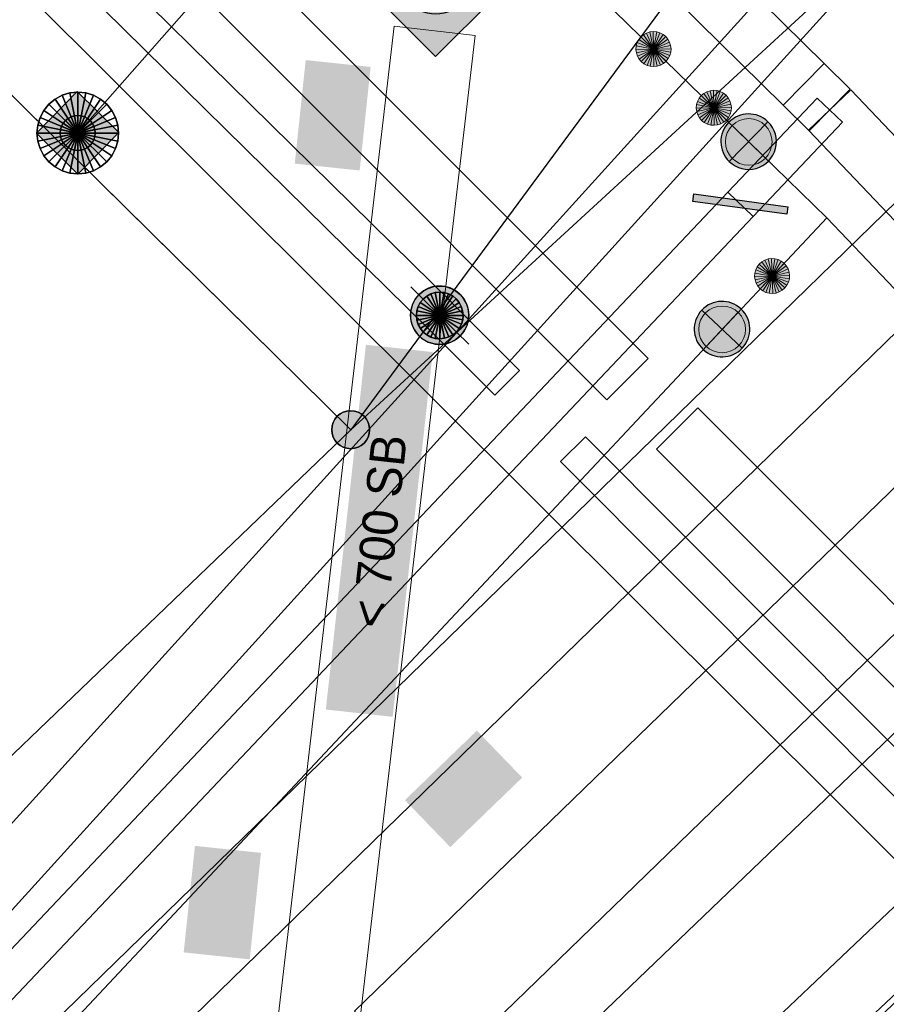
# Model space of a CAD drawing. Header units: metres. Extents: x 2695560 to 2696939, y 1260491 to 1262050.
# Tile 512 of 656: x 2695887 to 2695894, y 1261185 to 1261194. Entities that reach past the tile are written whole.
import ezdxf

# ---------------------------------------------------------------- set-up
doc = ezdxf.new("R2010")
doc.units = ezdxf.units.M
doc.linetypes.add('AUSGEZOGEN', pattern=[0])
for name, color, linetype in [('XR$1$AV_Grenzpunkte', 7, 'AUSGEZOGEN'), ('XR$1$AV_Linien (BB)', 7, 'AUSGEZOGEN'), ('XR$1$AW_LK_Schachtdeckel', 24, 'AUSGEZOGEN'), ('XR$1$GA_LK_Rohrleitungsteil', 32, 'AUSGEZOGEN'), ('XR$1$GA_LK_Siphon', 32, 'AUSGEZOGEN'), ('XR$1$Liegenschaftsgrenzen', 7, 'AUSGEZOGEN'), ('XR$1$PFAV', 255, 'AUSGEZOGEN'), ('XR$1$PFAW', 255, 'AUSGEZOGEN'), ('XR$1$PFGA', 255, 'AUSGEZOGEN'), ('XR$1$PFWA', 255, 'AUSGEZOGEN'), ('XR$1$WA_LK_Absperrarmatur', 171, 'AUSGEZOGEN')]:
    doc.layers.add(name, color=color, linetype=linetype)
for name, color, linetype, lineweight in [('XR$2$ABW-Linie-M-ungenau-tot', 6, 'AUSGEZOGEN', 18), ('XR$2$ABW-Linie-R-genau', 4, 'AUSGEZOGEN', 18), ('XR$2$ABW-LinieFlaeche-R-genau', 4, 'AUSGEZOGEN', 18), ('XR$2$ABW-Punkt', 6, 'AUSGEZOGEN', 18), ('XR$2$ELE-Flaeche-oberirdisch', 1, 'AUSGEZOGEN', 18), ('XR$2$ELE-LinieFlaeche-genau', 1, 'AUSGEZOGEN', 18), ('XR$2$GAS-LinieFlaeche-genau', 12, 'AUSGEZOGEN', 18), ('XR$2$GAS-Punkt', 12, 'AUSGEZOGEN', 18), ('XR$2$KOM-Linie-U-genau', 91, 'AUSGEZOGEN', 18), ('XR$2$WAS-Linie-genau', 5, 'AUSGEZOGEN', 18), ('XR$2$WAS-LinieFlaeche-genau', 5, 'AUSGEZOGEN', 18), ('XR$2$WAS-Punkt', 5, 'AUSGEZOGEN', 18), ('XR$2$WEI-Text', 59, 'AUSGEZOGEN', 18)]:
    doc.layers.add(name, color=color, linetype=linetype, lineweight=lineweight)
doc.styles.add('TXT', font='txt')

# ---------------------------------------------------------------- blocks, each defined once
blk = doc.blocks.new('BAV15')
at = {"layer": 'XR$1$PFAV', "transparency": 33554687}
blk.add_hatch(color=7, dxfattribs=at).paths.add_polyline_path([(0.5, 0), (0.49, 0.101), (0.459, 0.197), (0.41, 0.286), (0.344, 0.362), (0.264, 0.424), (0.174, 0.469), (0.076, 0.494), (-0.025, 0.499), (-0.125, 0.484), (-0.22, 0.449), (-0.306, 0.395), (-0.379, 0.326), (-0.437, 0.243), (-0.477, 0.15), (-0.497, 0.051), (-0.497, -0.051), (-0.477, -0.15), (-0.437, -0.243), (-0.379, -0.326), (-0.306, -0.395), (-0.22, -0.449), (-0.125, -0.484), (-0.025, -0.499), (0.076, -0.494), (0.174, -0.469), (0.264, -0.424), (0.344, -0.362), (0.41, -0.286), (0.459, -0.197), (0.49, -0.101)])
at = {"color": 7, "transparency": 33554687}
for start, end in [(90, 270), (270, 90)]:
    blk.add_arc((0, 0), 0.5, start, end, dxfattribs=at)
at = {"layer": 'XR$1$PFAV', "transparency": 33554687}
blk.add_circle((0, 0), 0.5, dxfattribs=at)
blk = doc.blocks.new('BAW2087')
at = {"lineweight": 25, "true_color": 0x000000, "transparency": 33554687}
h = blk.add_hatch(color=18, dxfattribs=at)
h.paths.add_polyline_path([(-0.5, 0.5), (-0.5, -0.5), (0.5, -0.5), (0.5, 0.5)])
h.paths.add_polyline_path([(0.3367, -0.0692), (0.3159, -0.1356), (0.2821, -0.1964), (0.2368, -0.2491), (0.1818, -0.2917), (0.1194, -0.3224), (0.0521, -0.3398), (-0.0174, -0.3433), (-0.0862, -0.3328), (-0.1514, -0.3086), (-0.2104, -0.2718), (-0.2608, -0.2239), (-0.3006, -0.1668), (-0.328, -0.1029), (-0.342, -0.0348), (-0.342, 0.0348), (-0.328, 0.1029), (-0.3006, 0.1668), (-0.2608, 0.2239), (-0.2104, 0.2718), (-0.1514, 0.3086), (-0.0862, 0.3328), (-0.0174, 0.3433), (0.0521, 0.3398), (0.1194, 0.3224), (0.1818, 0.2917), (0.2368, 0.2491), (0.2821, 0.1964), (0.3159, 0.1356), (0.3367, 0.0692), (0.3438, 0)], flags=16)
at = {"layer": 'XR$1$PFAW', "lineweight": 25, "transparency": 33554687}
blk.add_hatch(color=7, dxfattribs=at).paths.add_polyline_path([(0.3438, 0), (0.3367, 0.0692), (0.3159, 0.1356), (0.2821, 0.1964), (0.2368, 0.2491), (0.1818, 0.2917), (0.1194, 0.3224), (0.0521, 0.3398), (-0.0174, 0.3433), (-0.0862, 0.3328), (-0.1514, 0.3086), (-0.2104, 0.2718), (-0.2608, 0.2239), (-0.3006, 0.1668), (-0.328, 0.1029), (-0.342, 0.0348), (-0.342, -0.0348), (-0.328, -0.1029), (-0.3006, -0.1668), (-0.2608, -0.2239), (-0.2104, -0.2718), (-0.1514, -0.3086), (-0.0862, -0.3328), (-0.0174, -0.3433), (0.0521, -0.3398), (0.1194, -0.3224), (0.1818, -0.2917), (0.2368, -0.2491), (0.2821, -0.1964), (0.3159, -0.1356), (0.3367, -0.0692)])
at = {"lineweight": 25, "transparency": 33554687}
for p, q in [((-0.5, 0.5, 0.993), (0.5, 0.5, 0.993)), ((-0.5, -0.5, 0.993), (-0.5, 0.5, 0.993)), ((0.5, 0.5, 0.993), (0.5, -0.5, 0.993)), ((0.5, -0.5, 0.993), (-0.5, -0.5, 0.993))]:
    blk.add_line(p, q, dxfattribs=at)
blk.add_circle((0, 0), 0.3438, dxfattribs=at)
at = {"layer": 'XR$1$PFAW', "lineweight": 25, "transparency": 33554687}
blk.add_line((-0.5, 0.5), (0.5, 0.5), dxfattribs=at)
at = {"layer": 'XR$1$PFAW', "color": 31, "lineweight": 25, "transparency": 33554687}
for p, q in [((-0.5, -0.5), (-0.5, 0.5)), ((0.5, 0.5), (0.5, -0.5)), ((0.5, -0.5), (-0.5, -0.5))]:
    blk.add_line(p, q, dxfattribs=at)
at = {"layer": 'XR$1$PFAW', "lineweight": 25, "transparency": 33554687}
blk.add_circle((0, 0), 0.3438, dxfattribs=at)
blk = doc.blocks.new('BAW2089')
at = {"layer": 'XR$1$PFAW', "transparency": 33554687}
blk.add_hatch(color=7, dxfattribs=at).paths.add_polyline_path([(-0.5, 0.5), (-0.5, -0.5), (0.5, -0.5), (0.5, 0.5)])
at = {"transparency": 33554687}
blk.add_lwpolyline([(-0.5, 0.5), (0.5, 0.5), (0.5, -0.5), (-0.5, -0.5), (-0.5, 0.5)], close=True, dxfattribs=at)
at = {"layer": 'XR$1$PFAW', "transparency": 33554687}
blk.add_lwpolyline([(-0.5, 0.5), (0.5, 0.5), (0.5, -0.5), (-0.5, -0.5), (-0.5, 0.5)], close=True, dxfattribs=at)
blk = doc.blocks.new('BWA965')
at = {"layer": 'XR$1$PFWA', "transparency": 33554687}
blk.add_hatch(color=7, dxfattribs=at).paths.add_polyline_path([(0, 0.5), (-0.051, 0.497), (-0.101, 0.49), (-0.15, 0.477), (-0.197, 0.459), (-0.243, 0.437), (-0.286, 0.41), (-0.326, 0.379), (-0.362, 0.344), (-0.395, 0.306), (-0.424, 0.264), (-0.449, 0.22), (-0.469, 0.174), (-0.484, 0.125), (-0.494, 0.076), (-0.499, 0.025), (-0.499, -0.025), (-0.494, -0.076), (-0.484, -0.125), (-0.469, -0.174), (-0.449, -0.22), (-0.424, -0.264), (-0.395, -0.306), (-0.362, -0.344), (-0.326, -0.379), (-0.286, -0.41), (-0.243, -0.437), (-0.197, -0.459), (-0.15, -0.477), (-0.101, -0.49), (-0.051, -0.497), (0, -0.5), (0.051, -0.497), (0.101, -0.49), (0.15, -0.477), (0.197, -0.459), (0.243, -0.437), (0.286, -0.41), (0.326, -0.379), (0.362, -0.344), (0.395, -0.306), (0.424, -0.264), (0.449, -0.22), (0.469, -0.174), (0.484, -0.125), (0.494, -0.076), (0.499, -0.025), (0.499, 0.025), (0.494, 0.076), (0.484, 0.125), (0.469, 0.174), (0.449, 0.22), (0.424, 0.264), (0.395, 0.306), (0.362, 0.344), (0.326, 0.379), (0.286, 0.41), (0.243, 0.437), (0.197, 0.459), (0.15, 0.477), (0.101, 0.49), (0.051, 0.497)])
at = {"transparency": 33554687}
blk.add_line((0, 0.5), (0, -0.5), dxfattribs=at)
for start, end in [(90, 270), (270, 90)]:
    blk.add_arc((0, 0), 0.5, start, end, dxfattribs=at)
blk = doc.blocks.new('BGA2013')
at = {"transparency": 33554687}
blk.add_hatch(color=36, dxfattribs=at).paths.add_polyline_path([(-0.291, -0.409), (0.352, 0.357), (0.291, 0.409), (-0.352, -0.357)])
at = {"color": 32, "transparency": 33554687}
blk.add_lwpolyline([(-0.291, -0.409), (-0.352, -0.357), (0.291, 0.409), (0.352, 0.357), (-0.291, -0.409)], close=True, dxfattribs=at)
blk = doc.blocks.new('BGA15')
at = {"layer": 'XR$1$PFGA', "transparency": 33554687}
blk.add_hatch(color=7, dxfattribs=at).paths.add_polyline_path([(0.5, 0), (0.49, 0.101), (0.459, 0.197), (0.41, 0.286), (0.344, 0.362), (0.264, 0.424), (0.174, 0.469), (0.076, 0.494), (-0.025, 0.499), (-0.125, 0.484), (-0.22, 0.449), (-0.306, 0.395), (-0.379, 0.326), (-0.437, 0.243), (-0.477, 0.15), (-0.497, 0.051), (-0.497, -0.051), (-0.477, -0.15), (-0.437, -0.243), (-0.379, -0.326), (-0.306, -0.395), (-0.22, -0.449), (-0.125, -0.484), (-0.025, -0.499), (0.076, -0.494), (0.174, -0.469), (0.264, -0.424), (0.344, -0.362), (0.41, -0.286), (0.459, -0.197), (0.49, -0.101)])
at = {"color": 32, "transparency": 33554687}
for start, end in [(91.1948, 268.8052), (268.8052, 91.1948)]:
    blk.add_arc((0, 0), 0.5, start, end, dxfattribs=at)
at = {"layer": 'XR$1$PFGA', "transparency": 33554687}
blk.add_circle((0, 0), 0.5, dxfattribs=at)
blk = doc.blocks.new('GAS-SIPHON')
at = {"layer": 'XR$2$GAS-Punkt', "linetype": 'AUSGEZOGEN', "lineweight": 25, "transparency": 33554687}
for p, q in [((0, 200, 2500), (0, 350, 2500)), ((0, -200, 2500), (0, -350, 2500))]:
    blk.add_line(p, q, dxfattribs=at)
for points in [[(-76.5, 184.8, 2500), (0, 0, 2500), (-111.1, 166.3, 2500)], [(-76.5, 184.8), (0, 0), (-111.1, 166.3)], [(-76.5, 184.8, 2500), (-76.5, 184.8), (-111.1, 166.3), (-111.1, 166.3, 2500)], [(-39, 196.2, 2500), (0, 0, 2500), (-76.5, 184.8, 2500)], [(-39, 196.2), (0, 0), (-76.5, 184.8)], [(-39, 196.2, 2500), (-39, 196.2), (-76.5, 184.8), (-76.5, 184.8, 2500)], [(0, 200, 2500), (0, 0, 2500), (-39, 196.2, 2500)], [(0, 200), (0, 0), (-39, 196.2)], [(0, 200, 2500), (0, 200), (-39, 196.2), (-39, 196.2, 2500)], [(39, 196.2, 2500), (0, 0, 2500), (0, 200, 2500)], [(39, 196.2), (0, 0), (0, 200)], [(39, 196.2, 2500), (39, 196.2), (0, 200), (0, 200, 2500)], [(76.5, 184.8, 2500), (0, 0, 2500), (39, 196.2, 2500)], [(76.5, 184.8), (0, 0), (39, 196.2)], [(111.1, 166.3, 2500), (0, 0, 2500), (76.5, 184.8, 2500)], [(111.1, 166.3), (0, 0), (76.5, 184.8)], [(76.5, 184.8, 2500), (76.5, 184.8), (39, 196.2), (39, 196.2, 2500)], [(111.1, 166.3, 2500), (111.1, 166.3), (76.5, 184.8), (76.5, 184.8, 2500)], [(-166.3, 111.1, 2500), (0, 0, 2500), (-184.8, 76.5, 2500)], [(-166.3, 111.1), (0, 0), (-184.8, 76.5)], [(-166.3, 111.1, 2500), (-166.3, 111.1), (-184.8, 76.5), (-184.8, 76.5, 2500)], [(-141.4, 141.4, 2500), (0, 0, 2500), (-166.3, 111.1, 2500)], [(-141.4, 141.4), (0, 0), (-166.3, 111.1)], [(-141.4, 141.4, 2500), (-141.4, 141.4), (-166.3, 111.1), (-166.3, 111.1, 2500)], [(-111.1, 166.3, 2500), (0, 0, 2500), (-141.4, 141.4, 2500)], [(-111.1, 166.3), (0, 0), (-141.4, 141.4)], [(-111.1, 166.3, 2500), (-111.1, 166.3), (-141.4, 141.4), (-141.4, 141.4, 2500)], [(141.4, 141.4, 2500), (0, 0, 2500), (111.1, 166.3, 2500)], [(141.4, 141.4), (0, 0), (111.1, 166.3)], [(166.3, 111.1, 2500), (0, 0, 2500), (141.4, 141.4, 2500)], [(166.3, 111.1), (0, 0), (141.4, 141.4)], [(184.8, 76.5, 2500), (0, 0, 2500), (166.3, 111.1, 2500)], [(184.8, 76.5), (0, 0), (166.3, 111.1)], [(141.4, 141.4, 2500), (141.4, 141.4), (111.1, 166.3), (111.1, 166.3, 2500)], [(166.3, 111.1, 2500), (166.3, 111.1), (141.4, 141.4), (141.4, 141.4, 2500)], [(184.8, 76.5, 2500), (184.8, 76.5), (166.3, 111.1), (166.3, 111.1, 2500)], [(-196.2, 39, 2500), (0, 0, 2500), (-200, 0, 2500)], [(-196.2, 39), (0, 0), (-200, 0)], [(-196.2, 39, 2500), (-196.2, 39), (-200, 0), (-200, 0, 2500)], [(-200, 0, 2500), (0, 0, 2500), (-196.2, -39, 2500)], [(-200, 0), (0, 0), (-196.2, -39)], [(-184.8, 76.5, 2500), (0, 0, 2500), (-196.2, 39, 2500)], [(-184.8, 76.5), (0, 0), (-196.2, 39)], [(-184.8, 76.5, 2500), (-184.8, 76.5), (-196.2, 39), (-196.2, 39, 2500)], [(-196.2, -39, 2500), (0, 0, 2500), (-184.8, -76.5, 2500)], [(-196.2, -39), (0, 0), (-184.8, -76.5)], [(-184.8, -76.5, 2500), (0, 0, 2500), (-166.3, -111.1, 2500)], [(-184.8, -76.5), (0, 0), (-166.3, -111.1)], [(-166.3, -111.1, 2500), (0, 0, 2500), (-141.4, -141.4, 2500)], [(-166.3, -111.1), (0, 0), (-141.4, -141.4)], [(-141.4, -141.4, 2500), (0, 0, 2500), (-111.1, -166.3, 2500)], [(-141.4, -141.4), (0, 0), (-111.1, -166.3)], [(-111.1, -166.3, 2500), (0, 0, 2500), (-76.5, -184.8, 2500)], [(-111.1, -166.3), (0, 0), (-76.5, -184.8)], [(-76.5, -184.8, 2500), (0, 0, 2500), (-39, -196.2, 2500)], [(-76.5, -184.8), (0, 0), (-39, -196.2)], [(-39, -196.2, 2500), (0, 0, 2500), (0, -200, 2500)], [(-39, -196.2), (0, 0), (0, -200)], [(196.2, 39, 2500), (0, 0, 2500), (184.8, 76.5, 2500)], [(196.2, 39), (0, 0), (184.8, 76.5)], [(200, 0, 2500), (0, 0, 2500), (196.2, 39, 2500)], [(200, 0), (0, 0), (196.2, 39)], [(0, -200, 2500), (0, 0, 2500), (39, -196.2, 2500)], [(39, -196.2, 2500), (0, 0, 2500), (76.5, -184.8, 2500)], [(76.5, -184.8, 2500), (0, 0, 2500), (111.1, -166.3, 2500)], [(111.1, -166.3, 2500), (0, 0, 2500), (141.4, -141.4, 2500)], [(141.4, -141.4, 2500), (0, 0, 2500), (166.3, -111.1, 2500)], [(166.3, -111.1, 2500), (0, 0, 2500), (184.8, -76.5, 2500)], [(184.8, -76.5, 2500), (0, 0, 2500), (196.2, -39, 2500)], [(196.2, -39, 2500), (0, 0, 2500), (200, 0, 2500)], [(0, -200), (0, 0), (39, -196.2)], [(39, -196.2), (0, 0), (76.5, -184.8)], [(76.5, -184.8), (0, 0), (111.1, -166.3)], [(111.1, -166.3), (0, 0), (141.4, -141.4)], [(141.4, -141.4), (0, 0), (166.3, -111.1)], [(166.3, -111.1), (0, 0), (184.8, -76.5)], [(184.8, -76.5), (0, 0), (196.2, -39)], [(196.2, -39), (0, 0), (200, 0)], [(196.2, 39, 2500), (196.2, 39), (184.8, 76.5), (184.8, 76.5, 2500)], [(200, 0, 2500), (200, 0), (196.2, 39), (196.2, 39, 2500)], [(-200, 0, 2500), (-200, 0), (-196.2, -39), (-196.2, -39, 2500)], [(-196.2, -39, 2500), (-196.2, -39), (-184.8, -76.5), (-184.8, -76.5, 2500)], [(-184.8, -76.5, 2500), (-184.8, -76.5), (-166.3, -111.1), (-166.3, -111.1, 2500)], [(166.3, -111.1, 2500), (166.3, -111.1), (184.8, -76.5), (184.8, -76.5, 2500)], [(184.8, -76.5, 2500), (184.8, -76.5), (196.2, -39), (196.2, -39, 2500)], [(196.2, -39, 2500), (196.2, -39), (200, 0), (200, 0, 2500)], [(-166.3, -111.1, 2500), (-166.3, -111.1), (-141.4, -141.4), (-141.4, -141.4, 2500)], [(-141.4, -141.4, 2500), (-141.4, -141.4), (-111.1, -166.3), (-111.1, -166.3, 2500)], [(-111.1, -166.3, 2500), (-111.1, -166.3), (-76.5, -184.8), (-76.5, -184.8, 2500)], [(76.5, -184.8, 2500), (76.5, -184.8), (111.1, -166.3), (111.1, -166.3, 2500)], [(111.1, -166.3, 2500), (111.1, -166.3), (141.4, -141.4), (141.4, -141.4, 2500)], [(141.4, -141.4, 2500), (141.4, -141.4), (166.3, -111.1), (166.3, -111.1, 2500)], [(-76.5, -184.8, 2500), (-76.5, -184.8), (-39, -196.2), (-39, -196.2, 2500)], [(-39, -196.2, 2500), (-39, -196.2), (0, -200), (0, -200, 2500)], [(0, -200, 2500), (0, -200), (39, -196.2), (39, -196.2, 2500)], [(39, -196.2, 2500), (39, -196.2), (76.5, -184.8), (76.5, -184.8, 2500)]]:
    blk.add_3dface(points, dxfattribs=at)
blk = doc.blocks.new('WAS-ABSPERRORGAN')
at = {"layer": 'XR$2$WAS-Punkt', "linetype": 'AUSGEZOGEN', "transparency": 33554687}
for p, q in [((0, 200, 2500), (0, -200, 2500)), ((0, 0), (0, 0))]:
    blk.add_line(p, q, dxfattribs=at)
blk.add_circle((0, 0, 502500), 200, dxfattribs=at)
blk = doc.blocks.new('WAS-BOGEN_VERTIKAL')
at = {"layer": 'XR$2$WAS-Punkt', "transparency": 33554687}
blk.add_hatch(color=5, dxfattribs=at).paths.add_polyline_path([(0, -150), (15.2, -149.2), (30.2, -146.9), (44.9, -143.1), (59.2, -137.8), (72.8, -131.2), (85.7, -123.1), (97.7, -113.8), (108.7, -103.3), (118.6, -91.8), (127.3, -79.3), (134.7, -66.1), (140.7, -52.1), (145.2, -37.6), (148.3, -22.7), (149.8, -7.6), (149.8, 7.6), (148.3, 22.7), (145.2, 37.6), (140.7, 52.1), (134.7, 66.1), (127.3, 79.3), (118.6, 91.8), (108.7, 103.3), (97.7, 113.8), (85.7, 123.1), (72.8, 131.2), (59.2, 137.8), (44.9, 143.1), (30.2, 146.9), (15.2, 149.2), (0, 150), (-15.2, 149.2), (-30.2, 146.9), (-44.9, 143.1), (-59.2, 137.8), (-72.8, 131.2), (-85.7, 123.1), (-97.7, 113.8), (-108.7, 103.3), (-118.6, 91.8), (-127.3, 79.3), (-134.7, 66.1), (-140.7, 52.1), (-145.2, 37.6), (-148.3, 22.7), (-149.8, 7.6), (-149.8, -7.6), (-148.3, -22.7), (-145.2, -37.6), (-140.7, -52.1), (-134.7, -66.1), (-127.3, -79.3), (-118.6, -91.8), (-108.7, -103.3), (-97.7, -113.8), (-85.7, -123.1), (-72.8, -131.2), (-59.2, -137.8), (-44.9, -143.1), (-30.2, -146.9), (-15.2, -149.2)])
at = {"layer": 'XR$2$WAS-Punkt', "lineweight": 13, "transparency": 33554687}
for points in [[(-106.1, 106.1, 2500), (0, 0, 2500), (-124.7, 83.3, 2500)], [(-106.1, 106.1), (0, 0), (-124.7, 83.3)], [(-106.1, 106.1, 2500), (-106.1, 106.1), (-124.7, 83.3), (-124.7, 83.3, 2500)], [(-83.3, 124.7, 2500), (0, 0, 2500), (-106.1, 106.1, 2500)], [(-83.3, 124.7), (0, 0), (-106.1, 106.1)], [(-83.3, 124.7, 2500), (-83.3, 124.7), (-106.1, 106.1), (-106.1, 106.1, 2500)], [(-57.4, 138.6, 2500), (0, 0, 2500), (-83.3, 124.7, 2500)], [(-57.4, 138.6), (0, 0), (-83.3, 124.7)], [(-57.4, 138.6, 2500), (-57.4, 138.6), (-83.3, 124.7), (-83.3, 124.7, 2500)], [(-29.3, 147.1, 2500), (0, 0, 2500), (-57.4, 138.6, 2500)], [(-29.3, 147.1), (0, 0), (-57.4, 138.6)], [(-29.3, 147.1, 2500), (-29.3, 147.1), (-57.4, 138.6), (-57.4, 138.6, 2500)], [(0, 150, 2500), (0, 0, 2500), (-29.3, 147.1, 2500)], [(0, 150), (0, 0), (-29.3, 147.1)], [(0, 150, 2500), (0, 150), (-29.3, 147.1), (-29.3, 147.1, 2500)], [(29.3, 147.1, 2500), (0, 0, 2500), (0, 150, 2500)], [(29.3, 147.1), (0, 0), (0, 150)], [(29.3, 147.1, 2500), (29.3, 147.1), (0, 150), (0, 150, 2500)], [(57.4, 138.6, 2500), (0, 0, 2500), (29.3, 147.1, 2500)], [(57.4, 138.6), (0, 0), (29.3, 147.1)], [(83.3, 124.7, 2500), (0, 0, 2500), (57.4, 138.6, 2500)], [(83.3, 124.7), (0, 0), (57.4, 138.6)], [(106.1, 106.1, 2500), (0, 0, 2500), (83.3, 124.7, 2500)], [(106.1, 106.1), (0, 0), (83.3, 124.7)], [(124.7, 83.3, 2500), (0, 0, 2500), (106.1, 106.1, 2500)], [(124.7, 83.3), (0, 0), (106.1, 106.1)], [(57.4, 138.6, 2500), (57.4, 138.6), (29.3, 147.1), (29.3, 147.1, 2500)], [(83.3, 124.7, 2500), (83.3, 124.7), (57.4, 138.6), (57.4, 138.6, 2500)], [(106.1, 106.1, 2500), (106.1, 106.1), (83.3, 124.7), (83.3, 124.7, 2500)], [(124.7, 83.3, 2500), (124.7, 83.3), (106.1, 106.1), (106.1, 106.1, 2500)], [(-147.1, 29.3, 2500), (0, 0, 2500), (-150, 0, 2500)], [(-147.1, 29.3), (0, 0), (-150, 0)], [(-147.1, 29.3, 2500), (-147.1, 29.3), (-150, 0), (-150, 0, 2500)], [(-150, 0, 2500), (0, 0, 2500), (-147.1, -29.3, 2500)], [(-150, 0), (0, 0), (-147.1, -29.3)], [(-138.6, 57.4, 2500), (0, 0, 2500), (-147.1, 29.3, 2500)], [(-138.6, 57.4), (0, 0), (-147.1, 29.3)], [(-138.6, 57.4, 2500), (-138.6, 57.4), (-147.1, 29.3), (-147.1, 29.3, 2500)], [(-147.1, -29.3, 2500), (0, 0, 2500), (-138.6, -57.4, 2500)], [(-147.1, -29.3), (0, 0), (-138.6, -57.4)], [(-124.7, 83.3, 2500), (0, 0, 2500), (-138.6, 57.4, 2500)], [(-124.7, 83.3), (0, 0), (-138.6, 57.4)], [(-124.7, 83.3, 2500), (-124.7, 83.3), (-138.6, 57.4), (-138.6, 57.4, 2500)], [(-138.6, -57.4, 2500), (0, 0, 2500), (-124.7, -83.3, 2500)], [(-138.6, -57.4), (0, 0), (-124.7, -83.3)], [(-124.7, -83.3, 2500), (0, 0, 2500), (-106.1, -106.1, 2500)], [(-124.7, -83.3), (0, 0), (-106.1, -106.1)], [(-106.1, -106.1, 2500), (0, 0, 2500), (-83.3, -124.7, 2500)], [(-106.1, -106.1), (0, 0), (-83.3, -124.7)], [(-83.3, -124.7, 2500), (0, 0, 2500), (-57.4, -138.6, 2500)], [(-83.3, -124.7), (0, 0), (-57.4, -138.6)], [(-57.4, -138.6, 2500), (0, 0, 2500), (-29.3, -147.1, 2500)], [(-57.4, -138.6), (0, 0), (-29.3, -147.1)], [(-29.3, -147.1, 2500), (0, 0, 2500), (0, -150, 2500)], [(-29.3, -147.1), (0, 0), (0, -150)], [(138.6, 57.4, 2500), (0, 0, 2500), (124.7, 83.3, 2500)], [(138.6, 57.4), (0, 0), (124.7, 83.3)], [(147.1, 29.3, 2500), (0, 0, 2500), (138.6, 57.4, 2500)], [(147.1, 29.3), (0, 0), (138.6, 57.4)], [(150, 0, 2500), (0, 0, 2500), (147.1, 29.3, 2500)], [(150, 0), (0, 0), (147.1, 29.3)], [(0, -150, 2500), (0, 0, 2500), (29.3, -147.1, 2500)], [(29.3, -147.1, 2500), (0, 0, 2500), (57.4, -138.6, 2500)], [(57.4, -138.6, 2500), (0, 0, 2500), (83.3, -124.7, 2500)], [(83.3, -124.7, 2500), (0, 0, 2500), (106.1, -106.1, 2500)], [(106.1, -106.1, 2500), (0, 0, 2500), (124.7, -83.3, 2500)], [(124.7, -83.3, 2500), (0, 0, 2500), (138.6, -57.4, 2500)], [(138.6, -57.4, 2500), (0, 0, 2500), (147.1, -29.3, 2500)], [(147.1, -29.3, 2500), (0, 0, 2500), (150, 0, 2500)], [(0, -150), (0, 0), (29.3, -147.1)], [(29.3, -147.1), (0, 0), (57.4, -138.6)], [(57.4, -138.6), (0, 0), (83.3, -124.7)], [(83.3, -124.7), (0, 0), (106.1, -106.1)], [(106.1, -106.1), (0, 0), (124.7, -83.3)], [(124.7, -83.3), (0, 0), (138.6, -57.4)], [(138.6, -57.4), (0, 0), (147.1, -29.3)], [(147.1, -29.3), (0, 0), (150, 0)], [(138.6, 57.4, 2500), (138.6, 57.4), (124.7, 83.3), (124.7, 83.3, 2500)], [(147.1, 29.3, 2500), (147.1, 29.3), (138.6, 57.4), (138.6, 57.4, 2500)], [(150, 0, 2500), (150, 0), (147.1, 29.3), (147.1, 29.3, 2500)], [(-150, 0, 2500), (-150, 0), (-147.1, -29.3), (-147.1, -29.3, 2500)], [(-147.1, -29.3, 2500), (-147.1, -29.3), (-138.6, -57.4), (-138.6, -57.4, 2500)], [(-138.6, -57.4, 2500), (-138.6, -57.4), (-124.7, -83.3), (-124.7, -83.3, 2500)], [(-124.7, -83.3, 2500), (-124.7, -83.3), (-106.1, -106.1), (-106.1, -106.1, 2500)], [(106.1, -106.1, 2500), (106.1, -106.1), (124.7, -83.3), (124.7, -83.3, 2500)], [(124.7, -83.3, 2500), (124.7, -83.3), (138.6, -57.4), (138.6, -57.4, 2500)], [(138.6, -57.4, 2500), (138.6, -57.4), (147.1, -29.3), (147.1, -29.3, 2500)], [(147.1, -29.3, 2500), (147.1, -29.3), (150, 0), (150, 0, 2500)], [(-106.1, -106.1, 2500), (-106.1, -106.1), (-83.3, -124.7), (-83.3, -124.7, 2500)], [(-83.3, -124.7, 2500), (-83.3, -124.7), (-57.4, -138.6), (-57.4, -138.6, 2500)], [(-57.4, -138.6, 2500), (-57.4, -138.6), (-29.3, -147.1), (-29.3, -147.1, 2500)], [(-29.3, -147.1, 2500), (-29.3, -147.1), (0, -150), (0, -150, 2500)], [(0, -150, 2500), (0, -150), (29.3, -147.1), (29.3, -147.1, 2500)], [(29.3, -147.1, 2500), (29.3, -147.1), (57.4, -138.6), (57.4, -138.6, 2500)], [(57.4, -138.6, 2500), (57.4, -138.6), (83.3, -124.7), (83.3, -124.7, 2500)], [(83.3, -124.7, 2500), (83.3, -124.7), (106.1, -106.1), (106.1, -106.1, 2500)]]:
    blk.add_3dface(points, dxfattribs=at)
blk = doc.blocks.new('ABW-EINLAUFSCHACHT_RUND')
at = {"layer": 'XR$2$ABW-Linie-M-ungenau-tot', "linetype": 'AUSGEZOGEN', "lineweight": 25, "transparency": 33554687}
for points in [[(-106.1, 106.1, 2500), (0, 0, 2500), (-124.7, 83.3, 2500)], [(-106.1, 106.1), (0, 0), (-124.7, 83.3)], [(-106.1, 106.1, 2500), (-106.1, 106.1), (-124.7, 83.3), (-124.7, 83.3, 2500)], [(-83.3, 124.7, 2500), (0, 0, 2500), (-106.1, 106.1, 2500)], [(-83.3, 124.7), (0, 0), (-106.1, 106.1)], [(-83.3, 124.7, 2500), (-83.3, 124.7), (-106.1, 106.1), (-106.1, 106.1, 2500)], [(-57.4, 138.6, 2500), (0, 0, 2500), (-83.3, 124.7, 2500)], [(-57.4, 138.6), (0, 0), (-83.3, 124.7)], [(-57.4, 138.6, 2500), (-57.4, 138.6), (-83.3, 124.7), (-83.3, 124.7, 2500)], [(-29.3, 147.1, 2500), (0, 0, 2500), (-57.4, 138.6, 2500)], [(-29.3, 147.1), (0, 0), (-57.4, 138.6)], [(-29.3, 147.1, 2500), (-29.3, 147.1), (-57.4, 138.6), (-57.4, 138.6, 2500)], [(0, 150, 2500), (0, 0, 2500), (-29.3, 147.1, 2500)], [(0, 150), (0, 0), (-29.3, 147.1)], [(0, 150, 2500), (0, 150), (-29.3, 147.1), (-29.3, 147.1, 2500)], [(29.3, 147.1, 2500), (0, 0, 2500), (0, 150, 2500)], [(29.3, 147.1), (0, 0), (0, 150)], [(29.3, 147.1, 2500), (29.3, 147.1), (0, 150), (0, 150, 2500)], [(57.4, 138.6, 2500), (0, 0, 2500), (29.3, 147.1, 2500)], [(57.4, 138.6), (0, 0), (29.3, 147.1)], [(83.3, 124.7, 2500), (0, 0, 2500), (57.4, 138.6, 2500)], [(83.3, 124.7), (0, 0), (57.4, 138.6)], [(106.1, 106.1, 2500), (0, 0, 2500), (83.3, 124.7, 2500)], [(106.1, 106.1), (0, 0), (83.3, 124.7)], [(124.7, 83.3, 2500), (0, 0, 2500), (106.1, 106.1, 2500)], [(124.7, 83.3), (0, 0), (106.1, 106.1)], [(57.4, 138.6, 2500), (57.4, 138.6), (29.3, 147.1), (29.3, 147.1, 2500)], [(83.3, 124.7, 2500), (83.3, 124.7), (57.4, 138.6), (57.4, 138.6, 2500)], [(106.1, 106.1, 2500), (106.1, 106.1), (83.3, 124.7), (83.3, 124.7, 2500)], [(124.7, 83.3, 2500), (124.7, 83.3), (106.1, 106.1), (106.1, 106.1, 2500)], [(-147.1, 29.3, 2500), (0, 0, 2500), (-150, 0, 2500)], [(-147.1, 29.3), (0, 0), (-150, 0)], [(-147.1, 29.3, 2500), (-147.1, 29.3), (-150, 0), (-150, 0, 2500)], [(-150, 0, 2500), (0, 0, 2500), (-147.1, -29.3, 2500)], [(-150, 0), (0, 0), (-147.1, -29.3)], [(-150, 0, 2500), (-150, 0), (-147.1, -29.3), (-147.1, -29.3, 2500)], [(-138.6, 57.4, 2500), (0, 0, 2500), (-147.1, 29.3, 2500)], [(-138.6, 57.4), (0, 0), (-147.1, 29.3)], [(-138.6, 57.4, 2500), (-138.6, 57.4), (-147.1, 29.3), (-147.1, 29.3, 2500)], [(-147.1, -29.3, 2500), (0, 0, 2500), (-138.6, -57.4, 2500)], [(-147.1, -29.3), (0, 0), (-138.6, -57.4)], [(-124.7, 83.3, 2500), (0, 0, 2500), (-138.6, 57.4, 2500)], [(-124.7, 83.3), (0, 0), (-138.6, 57.4)], [(-124.7, 83.3, 2500), (-124.7, 83.3), (-138.6, 57.4), (-138.6, 57.4, 2500)], [(-138.6, -57.4, 2500), (0, 0, 2500), (-124.7, -83.3, 2500)], [(-138.6, -57.4), (0, 0), (-124.7, -83.3)], [(-124.7, -83.3, 2500), (0, 0, 2500), (-106.1, -106.1, 2500)], [(-124.7, -83.3), (0, 0), (-106.1, -106.1)], [(-106.1, -106.1, 2500), (0, 0, 2500), (-83.3, -124.7, 2500)], [(-106.1, -106.1), (0, 0), (-83.3, -124.7)], [(-83.3, -124.7, 2500), (0, 0, 2500), (-57.4, -138.6, 2500)], [(-83.3, -124.7), (0, 0), (-57.4, -138.6)], [(-57.4, -138.6, 2500), (0, 0, 2500), (-29.3, -147.1, 2500)], [(-57.4, -138.6), (0, 0), (-29.3, -147.1)], [(-29.3, -147.1, 2500), (0, 0, 2500), (0, -150, 2500)], [(-29.3, -147.1), (0, 0), (0, -150)], [(138.6, 57.4, 2500), (0, 0, 2500), (124.7, 83.3, 2500)], [(138.6, 57.4), (0, 0), (124.7, 83.3)], [(147.1, 29.3, 2500), (0, 0, 2500), (138.6, 57.4, 2500)], [(147.1, 29.3), (0, 0), (138.6, 57.4)], [(150, 0, 2500), (0, 0, 2500), (147.1, 29.3, 2500)], [(150, 0), (0, 0), (147.1, 29.3)], [(0, -150, 2500), (0, 0, 2500), (29.3, -147.1, 2500)], [(29.3, -147.1, 2500), (0, 0, 2500), (57.4, -138.6, 2500)], [(57.4, -138.6, 2500), (0, 0, 2500), (83.3, -124.7, 2500)], [(83.3, -124.7, 2500), (0, 0, 2500), (106.1, -106.1, 2500)], [(106.1, -106.1, 2500), (0, 0, 2500), (124.7, -83.3, 2500)], [(124.7, -83.3, 2500), (0, 0, 2500), (138.6, -57.4, 2500)], [(138.6, -57.4, 2500), (0, 0, 2500), (147.1, -29.3, 2500)], [(147.1, -29.3, 2500), (0, 0, 2500), (150, 0, 2500)], [(0, -150), (0, 0), (29.3, -147.1)], [(29.3, -147.1), (0, 0), (57.4, -138.6)], [(57.4, -138.6), (0, 0), (83.3, -124.7)], [(83.3, -124.7), (0, 0), (106.1, -106.1)], [(106.1, -106.1), (0, 0), (124.7, -83.3)], [(124.7, -83.3), (0, 0), (138.6, -57.4)], [(138.6, -57.4), (0, 0), (147.1, -29.3)], [(147.1, -29.3), (0, 0), (150, 0)], [(138.6, 57.4, 2500), (138.6, 57.4), (124.7, 83.3), (124.7, 83.3, 2500)], [(147.1, 29.3, 2500), (147.1, 29.3), (138.6, 57.4), (138.6, 57.4, 2500)], [(150, 0, 2500), (150, 0), (147.1, 29.3), (147.1, 29.3, 2500)], [(147.1, -29.3, 2500), (147.1, -29.3), (150, 0), (150, 0, 2500)], [(-147.1, -29.3, 2500), (-147.1, -29.3), (-138.6, -57.4), (-138.6, -57.4, 2500)], [(-138.6, -57.4, 2500), (-138.6, -57.4), (-124.7, -83.3), (-124.7, -83.3, 2500)], [(-124.7, -83.3, 2500), (-124.7, -83.3), (-106.1, -106.1), (-106.1, -106.1, 2500)], [(106.1, -106.1, 2500), (106.1, -106.1), (124.7, -83.3), (124.7, -83.3, 2500)], [(124.7, -83.3, 2500), (124.7, -83.3), (138.6, -57.4), (138.6, -57.4, 2500)], [(138.6, -57.4, 2500), (138.6, -57.4), (147.1, -29.3), (147.1, -29.3, 2500)], [(-106.1, -106.1, 2500), (-106.1, -106.1), (-83.3, -124.7), (-83.3, -124.7, 2500)], [(-83.3, -124.7, 2500), (-83.3, -124.7), (-57.4, -138.6), (-57.4, -138.6, 2500)], [(-57.4, -138.6, 2500), (-57.4, -138.6), (-29.3, -147.1), (-29.3, -147.1, 2500)], [(-29.3, -147.1, 2500), (-29.3, -147.1), (0, -150), (0, -150, 2500)], [(0, -150, 2500), (0, -150), (29.3, -147.1), (29.3, -147.1, 2500)], [(29.3, -147.1, 2500), (29.3, -147.1), (57.4, -138.6), (57.4, -138.6, 2500)], [(57.4, -138.6, 2500), (57.4, -138.6), (83.3, -124.7), (83.3, -124.7, 2500)], [(83.3, -124.7, 2500), (83.3, -124.7), (106.1, -106.1), (106.1, -106.1, 2500)]]:
    blk.add_3dface(points, dxfattribs=at)
blk = doc.blocks.new('ABW-DECKEL')
at = {"layer": 'XR$2$ABW-Punkt', "linetype": 'AUSGEZOGEN', "lineweight": 25, "transparency": 33554687}
for points in [[(-68.3, 343.3, 2500), (0, 0, 2500), (-133.9, 323.4, 2500)], [(-68.3, 343.3), (0, 0), (-133.9, 323.4)], [(-68.3, 343.3, 2500), (-68.3, 343.3), (-133.9, 323.4), (-133.9, 323.4, 2500)], [(0, 350, 2500), (0, 0, 2500), (-68.3, 343.3, 2500)], [(0, 350), (0, 0), (-68.3, 343.3)], [(0, 350, 2500), (0, 350), (-68.3, 343.3), (-68.3, 343.3, 2500)], [(68.3, 343.3, 2500), (0, 0, 2500), (0, 350, 2500)], [(68.3, 343.3), (0, 0), (0, 350)], [(68.3, 343.3, 2500), (68.3, 343.3), (0, 350), (0, 350, 2500)], [(133.9, 323.4, 2500), (0, 0, 2500), (68.3, 343.3, 2500)], [(133.9, 323.4), (0, 0), (68.3, 343.3)], [(133.9, 323.4, 2500), (133.9, 323.4), (68.3, 343.3), (68.3, 343.3, 2500)], [(-194.4, 291, 2500), (0, 0, 2500), (-247.5, 247.5, 2500)], [(-194.4, 291), (0, 0), (-247.5, 247.5)], [(-194.4, 291, 2500), (-194.4, 291), (-247.5, 247.5), (-247.5, 247.5, 2500)], [(-133.9, 323.4, 2500), (0, 0, 2500), (-194.4, 291, 2500)], [(-133.9, 323.4), (0, 0), (-194.4, 291)], [(-133.9, 323.4, 2500), (-133.9, 323.4), (-194.4, 291), (-194.4, 291, 2500)], [(194.4, 291, 2500), (0, 0, 2500), (133.9, 323.4, 2500)], [(194.4, 291), (0, 0), (133.9, 323.4)], [(247.5, 247.5, 2500), (0, 0, 2500), (194.4, 291, 2500)], [(247.5, 247.5), (0, 0), (194.4, 291)], [(194.4, 291, 2500), (194.4, 291), (133.9, 323.4), (133.9, 323.4, 2500)], [(247.5, 247.5, 2500), (247.5, 247.5), (194.4, 291), (194.4, 291, 2500)], [(-291, 194.4, 2500), (0, 0, 2500), (-323.4, 133.9, 2500)], [(-291, 194.4), (0, 0), (-323.4, 133.9)], [(-291, 194.4, 2500), (-291, 194.4), (-323.4, 133.9), (-323.4, 133.9, 2500)], [(-247.5, 247.5, 2500), (0, 0, 2500), (-291, 194.4, 2500)], [(-247.5, 247.5), (0, 0), (-291, 194.4)], [(-247.5, 247.5, 2500), (-247.5, 247.5), (-291, 194.4), (-291, 194.4, 2500)], [(291, 194.4, 2500), (0, 0, 2500), (247.5, 247.5, 2500)], [(291, 194.4), (0, 0), (247.5, 247.5)], [(323.4, 133.9, 2500), (0, 0, 2500), (291, 194.4, 2500)], [(323.4, 133.9), (0, 0), (291, 194.4)], [(291, 194.4, 2500), (291, 194.4), (247.5, 247.5), (247.5, 247.5, 2500)], [(323.4, 133.9, 2500), (323.4, 133.9), (291, 194.4), (291, 194.4, 2500)], [(-323.4, 133.9, 2500), (0, 0, 2500), (-343.3, 68.3, 2500)], [(-323.4, 133.9), (0, 0), (-343.3, 68.3)], [(-323.4, 133.9, 2500), (-323.4, 133.9), (-343.3, 68.3), (-343.3, 68.3, 2500)], [(343.3, 68.3, 2500), (0, 0, 2500), (323.4, 133.9, 2500)], [(343.3, 68.3), (0, 0), (323.4, 133.9)], [(343.3, 68.3, 2500), (343.3, 68.3), (323.4, 133.9), (323.4, 133.9, 2500)], [(-343.3, 68.3, 2500), (0, 0, 2500), (-350, 0, 2500)], [(-343.3, 68.3), (0, 0), (-350, 0)], [(-343.3, 68.3, 2500), (-343.3, 68.3), (-350, 0), (-350, 0, 2500)], [(-350, 0, 2500), (0, 0, 2500), (-343.3, -68.3, 2500)], [(-350, 0), (0, 0), (-343.3, -68.3)], [(-343.3, -68.3, 2500), (0, 0, 2500), (-323.4, -133.9, 2500)], [(-343.3, -68.3), (0, 0), (-323.4, -133.9)], [(-323.4, -133.9, 2500), (0, 0, 2500), (-291, -194.4, 2500)], [(-323.4, -133.9), (0, 0), (-291, -194.4)], [(-291, -194.4, 2500), (0, 0, 2500), (-247.5, -247.5, 2500)], [(-291, -194.4), (0, 0), (-247.5, -247.5)], [(-247.5, -247.5, 2500), (0, 0, 2500), (-194.4, -291, 2500)], [(-247.5, -247.5), (0, 0), (-194.4, -291)], [(-194.4, -291, 2500), (0, 0, 2500), (-133.9, -323.4, 2500)], [(-194.4, -291), (0, 0), (-133.9, -323.4)], [(-133.9, -323.4, 2500), (0, 0, 2500), (-68.3, -343.3, 2500)], [(-133.9, -323.4), (0, 0), (-68.3, -343.3)], [(-68.3, -343.3, 2500), (0, 0, 2500), (0, -350, 2500)], [(-68.3, -343.3), (0, 0), (0, -350)], [(350, 0, 2500), (0, 0, 2500), (343.3, 68.3, 2500)], [(350, 0), (0, 0), (343.3, 68.3)], [(0, -350, 2500), (0, 0, 2500), (68.3, -343.3, 2500)], [(68.3, -343.3, 2500), (0, 0, 2500), (133.9, -323.4, 2500)], [(133.9, -323.4, 2500), (0, 0, 2500), (194.4, -291, 2500)], [(194.4, -291, 2500), (0, 0, 2500), (247.5, -247.5, 2500)], [(247.5, -247.5, 2500), (0, 0, 2500), (291, -194.4, 2500)], [(291, -194.4, 2500), (0, 0, 2500), (323.4, -133.9, 2500)], [(323.4, -133.9, 2500), (0, 0, 2500), (343.3, -68.3, 2500)], [(343.3, -68.3, 2500), (0, 0, 2500), (350, 0, 2500)], [(0, -350), (0, 0), (68.3, -343.3)], [(68.3, -343.3), (0, 0), (133.9, -323.4)], [(133.9, -323.4), (0, 0), (194.4, -291)], [(194.4, -291), (0, 0), (247.5, -247.5)], [(247.5, -247.5), (0, 0), (291, -194.4)], [(291, -194.4), (0, 0), (323.4, -133.9)], [(323.4, -133.9), (0, 0), (343.3, -68.3)], [(343.3, -68.3), (0, 0), (350, 0)], [(350, 0, 2500), (350, 0), (343.3, 68.3), (343.3, 68.3, 2500)], [(-350, 0, 2500), (-350, 0), (-343.3, -68.3), (-343.3, -68.3, 2500)], [(-343.3, -68.3, 2500), (-343.3, -68.3), (-323.4, -133.9), (-323.4, -133.9, 2500)], [(323.4, -133.9, 2500), (323.4, -133.9), (343.3, -68.3), (343.3, -68.3, 2500)], [(343.3, -68.3, 2500), (343.3, -68.3), (350, 0), (350, 0, 2500)], [(-323.4, -133.9, 2500), (-323.4, -133.9), (-291, -194.4), (-291, -194.4, 2500)], [(291, -194.4, 2500), (291, -194.4), (323.4, -133.9), (323.4, -133.9, 2500)], [(-291, -194.4, 2500), (-291, -194.4), (-247.5, -247.5), (-247.5, -247.5, 2500)], [(-247.5, -247.5, 2500), (-247.5, -247.5), (-194.4, -291), (-194.4, -291, 2500)], [(194.4, -291, 2500), (194.4, -291), (247.5, -247.5), (247.5, -247.5, 2500)], [(247.5, -247.5, 2500), (247.5, -247.5), (291, -194.4), (291, -194.4, 2500)], [(-194.4, -291, 2500), (-194.4, -291), (-133.9, -323.4), (-133.9, -323.4, 2500)], [(-133.9, -323.4, 2500), (-133.9, -323.4), (-68.3, -343.3), (-68.3, -343.3, 2500)], [(68.3, -343.3, 2500), (68.3, -343.3), (133.9, -323.4), (133.9, -323.4, 2500)], [(133.9, -323.4, 2500), (133.9, -323.4), (194.4, -291), (194.4, -291, 2500)], [(-68.3, -343.3, 2500), (-68.3, -343.3), (0, -350), (0, -350, 2500)], [(0, -350, 2500), (0, -350), (68.3, -343.3), (68.3, -343.3, 2500)]]:
    blk.add_3dface(points, dxfattribs=at)

msp = doc.modelspace()

# ---------------------------------------------------------------- hatches: boundary and pattern name
at = {"transparency": 33554687}
for points in [[(2695889.3008, 1261192.5498), (2695889.857, 1261192.491), (2695889.9508, 1261193.3783), (2695889.3945, 1261193.437)], [(2695889.5671, 1261187.8728), (2695890.1397, 1261187.81), (2695890.4829, 1261190.9352), (2695889.9103, 1261190.998)], [(2695890.2443, 1261187.0962), (2695890.633, 1261186.694), (2695891.2495, 1261187.2897), (2695890.8608, 1261187.6919)], [(2695888.3493, 1261185.7918), (2695888.915, 1261185.732), (2695889.0114, 1261186.6446), (2695888.4457, 1261186.7043)]]:
    msp.add_hatch(color=7, dxfattribs=at).paths.add_polyline_path(points)

# ---------------------------------------------------------------- linework, layer by layer
at = {"layer": 'XR$1$AV_Linien (BB)', "color": 7, "linetype": 'AUSGEZOGEN', "transparency": 33554687}
for points in [[(2695889.78, 1261190.27), (2695854.83, 1261224.76), (2695850.336, 1261229.194), (2695853.943, 1261232.713)], [(2695888.137, 1261181.627), (2695906.594, 1261199.334), (2695927.575, 1261219.453), (2695938.217, 1261229.658)], [(2695889.78, 1261190.27), (2695894.22, 1261194.35), (2695893.378, 1261195.143)], [(2695855.619, 1261156.157), (2695858.03, 1261158.46), (2695857.41, 1261159.21), (2695866.73, 1261168.14), (2695881.51, 1261182.31), (2695885.23, 1261185.9), (2695889.78, 1261190.27)]]:
    msp.add_lwpolyline(points, dxfattribs=at)
at = {"layer": 'XR$1$Liegenschaftsgrenzen', "color": 7, "linetype": 'AUSGEZOGEN', "transparency": 33554687}
for p, q in [((2695889.78, 1261190.27), (2695854.83, 1261224.76)), ((2695896.1, 1261198.83), (2695889.78, 1261190.27))]:
    msp.add_line(p, q, dxfattribs=at)
msp.add_lwpolyline([(2695857.41, 1261159.21), (2695866.73, 1261168.14), (2695881.51, 1261182.31), (2695885.23, 1261185.9), (2695889.78, 1261190.27)], dxfattribs=at)
at = {"layer": 'XR$2$ABW-Linie-R-genau', "linetype": 'AUSGEZOGEN', "transparency": 33554687}
msp.add_line((2695887.442, 1261192.812), (2695889.106, 1261194.705), dxfattribs=at)
at = {"layer": 'XR$2$ABW-LinieFlaeche-R-genau', "linetype": 'AUSGEZOGEN', "transparency": 33554687}
for points in [[(2695890.44, 1261184.643), (2695906.815, 1261200.521), (2695905.522, 1261200.521), (2695889.814, 1261185.289), (2695890.44, 1261184.643)], [(2695890.8466, 1261193.6463), (2695889.8506, 1261185.1313), (2695889.1554, 1261185.2127), (2695890.1514, 1261193.7277), (2695890.8466, 1261193.6463)]]:
    msp.add_lwpolyline(points, close=True, dxfattribs=at)
at = {"layer": 'XR$2$ELE-Flaeche-oberirdisch', "transparency": 33554687}
for points in [[(2695910.115, 1261200.238), (2695909.846, 1261200.521), (2695909.542, 1261200.521), (2695874.794, 1261167.545), (2695875.207, 1261167.11), (2695910.115, 1261200.238)], [(2695890.39, 1261180.151), (2695892.303, 1261182.052), (2695896.66, 1261186.143), (2695898.098, 1261187.494), (2695902.672, 1261191.79), (2695904.666, 1261193.663), (2695910.808, 1261199.516), (2695910.118, 1261200.24), (2695903.979, 1261194.39), (2695901.991, 1261192.523), (2695897.542, 1261188.343), (2695896.001, 1261186.896), (2695891.609, 1261182.771), (2695889.708, 1261180.872), (2695890.39, 1261180.151)], [(2695887.775, 1261184.601), (2695896.443, 1261193.044), (2695895.884, 1261193.617), (2695887.216, 1261185.174), (2695887.775, 1261184.601)]]:
    msp.add_lwpolyline(points, close=True, dxfattribs=at)
at = {"layer": 'XR$2$ELE-LinieFlaeche-genau', "linetype": 'AUSGEZOGEN', "transparency": 33554687}
msp.add_lwpolyline([(2695884.1738, 1261183.9179), (2695893.6188, 1261194.3379), (2695893.9892, 1261194.0021), (2695884.5442, 1261183.5821), (2695884.1738, 1261183.9179)], close=True, dxfattribs=at)
at = {"layer": 'XR$2$GAS-LinieFlaeche-genau', "linetype": 'AUSGEZOGEN', "transparency": 33554687}
for points in [[(2695890.648, 1261191.356), (2695881.331, 1261200.521), (2695880.903, 1261200.521), (2695890.438, 1261191.142), (2695890.648, 1261191.356)], [(2695893.836, 1261193.407), (2695886.607, 1261200.521), (2695885.895, 1261200.521), (2695893.486, 1261193.051), (2695893.836, 1261193.407)], [(2695893.8366, 1261193.407), (2695894.0596, 1261193.187), (2695893.7084, 1261192.831), (2695893.4854, 1261193.051), (2695893.8366, 1261193.407)], [(2695903.2199, 1261182.8376), (2695899.5539, 1261186.6896), (2695893.7029, 1261192.8366), (2695894.0651, 1261193.1814), (2695899.9161, 1261187.0344), (2695903.5821, 1261183.1823), (2695903.2199, 1261182.8376)], [(2695893.0101, 1261192.3041), (2695893.7751, 1261193.1121), (2695893.9929, 1261192.9059), (2695893.2279, 1261192.0979), (2695893.0101, 1261192.3041)], [(2695885.3991, 1261184.2631), (2695893.0101, 1261192.3041), (2695893.2279, 1261192.0979), (2695885.6169, 1261184.0569), (2695885.3991, 1261184.2631)], [(2695890.6492, 1261191.355), (2695891.2262, 1261190.777), (2695891.0138, 1261190.565), (2695890.4368, 1261191.143), (2695890.6492, 1261191.355)], [(2695891.7913, 1261190.2099), (2695896.7233, 1261185.2599), (2695896.5107, 1261185.0481), (2695891.5787, 1261189.9981), (2695891.7913, 1261190.2099)]]:
    msp.add_lwpolyline(points, close=True, dxfattribs=at)
at = {"layer": 'XR$2$KOM-Linie-U-genau', "linetype": 'AUSGEZOGEN', "transparency": 33554687}
msp.add_lwpolyline([(2695903.083, 1261177.969), (2695902.875, 1261178.185), (2695886.047, 1261194.961), (2695885.896, 1261195.111), (2695885.825, 1261195.182)], dxfattribs=at)
at = {"layer": 'XR$2$WAS-Linie-genau', "linetype": 'AUSGEZOGEN', "transparency": 33554687}
for p, q in [((2695885.199, 1261200.521), (2695892.374, 1261193.531)), ((2695892.374, 1261193.531), (2695892.891, 1261193.028)), ((2695892.891, 1261193.028), (2695893.19, 1261192.736)), ((2695893.19, 1261192.736), (2695893.858, 1261192.086)), ((2695893.39, 1261191.587), (2695893.858, 1261192.086)), ((2695893.858, 1261192.086), (2695895.465, 1261190.396)), ((2695892.962, 1261191.13), (2695893.39, 1261191.587)), ((2695885.99, 1261183.695), (2695892.962, 1261191.13))]:
    msp.add_line(p, q, dxfattribs=at)
at = {"layer": 'XR$2$WAS-LinieFlaeche-genau', "linetype": 'AUSGEZOGEN', "transparency": 33554687}
for points in [[(2695887.0678, 1261196.1447), (2695892.3288, 1261190.8807), (2695891.9752, 1261190.5273), (2695886.7142, 1261195.7913), (2695887.0678, 1261196.1447)], [(2695892.7528, 1261190.4567), (2695895.9958, 1261187.2127), (2695895.6422, 1261186.8593), (2695892.3992, 1261190.1033), (2695892.7528, 1261190.4567)]]:
    msp.add_lwpolyline(points, close=True, dxfattribs=at)

# ---------------------------------------------------------------- block references
at = {"layer": 'XR$1$AV_Grenzpunkte', "color": 7, "linetype": 'AUSGEZOGEN', "lineweight": -3, "transparency": 33554687, "xscale": 0.3249999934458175, "yscale": 0.3249999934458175}
msp.add_blockref('BAV15', (2695889.78, 1261190.27), dxfattribs=at)
at = {"layer": 'XR$1$AW_LK_Schachtdeckel', "color": 24, "linetype": 'AUSGEZOGEN', "lineweight": -3, "transparency": 33554687, "rotation": 314.789253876}
msp.add_blockref('BAW2087', (2695890.508, 1261194.175), dxfattribs=at)
at = {"layer": 'XR$1$AW_LK_Schachtdeckel', "color": 24, "linetype": 'AUSGEZOGEN', "lineweight": -3, "transparency": 33554687, "xscale": 0.5000000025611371, "yscale": 0.5000000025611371, "rotation": 315.473096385}
msp.add_blockref('BAW2089', (2695887.441, 1261192.814), dxfattribs=at)
at = {"layer": 'XR$1$GA_LK_Rohrleitungsteil', "color": 32, "linetype": 'AUSGEZOGEN', "lineweight": -3, "transparency": 33554687, "xscale": 0.8124999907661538, "yscale": 0.812499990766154, "rotation": 122.2893}
msp.add_blockref('BGA2013', (2695893.118, 1261192.203), dxfattribs=at)
at = {"layer": 'XR$1$GA_LK_Siphon', "color": 32, "linetype": 'AUSGEZOGEN', "lineweight": -3, "transparency": 33554687, "xscale": 0.4999999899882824, "yscale": 0.4999999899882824, "rotation": 315.1845}
msp.add_blockref('BGA15', (2695890.542, 1261191.251), dxfattribs=at)
at = {"layer": 'XR$1$WA_LK_Absperrarmatur', "color": 171, "linetype": 'AUSGEZOGEN', "lineweight": -3, "transparency": 33554687}
for p, xscale, yscale, rotation in [((2695893.189, 1261192.738), 0.475528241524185, 0.475528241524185, 315.751953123), ((2695892.961, 1261191.132), 0.4755282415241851, 0.4755282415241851, 46.84716796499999)]:
    msp.add_blockref('BWA965', p, dxfattribs=dict(at, xscale=xscale, yscale=yscale, rotation=rotation))
at = {"layer": 'XR$2$ABW-Punkt', "color": 6, "linetype": 'AUSGEZOGEN', "lineweight": 18, "transparency": 33554687, "xscale": 0.001, "yscale": 0.001, "zscale": 0.001, "rotation": 360}
for name in ['ABW-DECKEL', 'ABW-EINLAUFSCHACHT_RUND']:
    msp.add_blockref(name, (2695887.442, 1261192.812), dxfattribs=at)
at = {"layer": 'XR$2$GAS-Punkt', "color": 12, "linetype": 'AUSGEZOGEN', "lineweight": 18, "transparency": 33554687, "xscale": 0.001, "yscale": 0.001, "zscale": 0.001, "rotation": 225.2}
msp.add_blockref('GAS-SIPHON', (2695890.543, 1261191.249), dxfattribs=at)
at = {"layer": 'XR$2$WAS-Punkt', "color": 5, "linetype": 'AUSGEZOGEN', "lineweight": 18, "transparency": 33554687, "zscale": 0.001}
for name, p, xscale, yscale, rotation in [('WAS-BOGEN_VERTIKAL', (2695892.374, 1261193.531), 0.001, 0.001, 225.8), ('WAS-BOGEN_VERTIKAL', (2695892.891, 1261193.028), 0.001, 0.001, 225.8), ('WAS-ABSPERRORGAN', (2695893.19, 1261192.736), 0.001, 0.001, 225.8), ('WAS-BOGEN_VERTIKAL', (2695893.39, 1261191.587), 0.0009999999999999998, 0.0009999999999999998, 316.9), ('WAS-ABSPERRORGAN', (2695892.962, 1261191.13), 0.0009999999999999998, 0.0009999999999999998, 316.9)]:
    msp.add_blockref(name, p, dxfattribs=dict(at, xscale=xscale, yscale=yscale, rotation=rotation))

# ---------------------------------------------------------------- texts
at = {"layer": 'XR$2$WEI-Text', "transparency": 33554687, "insert": (2695890.026, 1261189.402), "char_height": 0.3, "width": 2.340476, "attachment_point": 5, "rotation": 83.8, "style": 'TXT'}
msp.add_mtext('\\W1.00;<\\~700\\~SB', dxfattribs=at)

doc.saveas('drawing.dxf')
